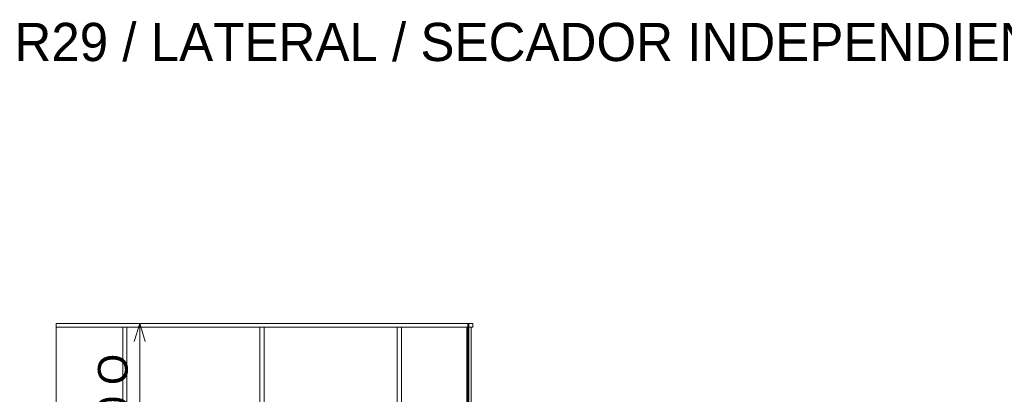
# Model space of a CAD drawing. Header units: millimetres. Extents: x -3490 to 61924, y -72580 to 6847.
# Tile 709 of 1056: x 44 to 8292, y 3708 to 6847. Entities that reach past the tile are written whole.
import ezdxf

# ---------------------------------------------------------------- set-up
doc = ezdxf.new("R2010")
doc.units = ezdxf.units.MM
for name, color, linetype, lineweight in [('COTAS_O', 1, 'Continuous', 0), ('lateral_tolva', 7, 'Continuous', 0), ('TEXTOS', 4, 'Continuous', 0)]:
    doc.layers.add(name, color=color, linetype=linetype, lineweight=lineweight)
doc.dimstyles.new('R19_100', dxfattribs={"dimtxt": 250, "dimasz": 150, "dimexe": 150, "dimexo": 80, "dimgap": 100, "dimtad": 1, "dimtih": 1, "dimtoh": 1, "dimdsep": 46, "dimcen": 0.09, "dimadec": 0, "dimazin": 0, "dimtfac": 1, "dimtdec": 4, "dimtofl": 0, "dimtmove": 0, "dimatfit": 3, "dimfxl": 1, "dimtolj": 1, "dimtzin": 0, "dimarcsym": 0})

# ---------------------------------------------------------------- blocks, each defined once
blk = doc.blocks.new('DIM_R29_25')
at = {"layer": 'COTAS_O'}
for p, q in [((349.2, 4300), (1049.2, 4300)), ((1049.2, 4300), (1004.2, 4150)), ((1049.2, 1600), (1049.2, 4300)), ((1049.2, 4300), (1094.2, 4150)), ((1049.2, 1600), (1004.2, 1750)), ((1049.2, 1600), (1094.2, 1750)), ((349.2, 1600), (1049.2, 1600))]:
    blk.add_line(p, q, dxfattribs=at)
blk.add_text('2700 O', height=250, rotation=90, dxfattribs=at).set_placement((949.2, 2950))

msp = doc.modelspace()

# ---------------------------------------------------------------- linework, layer by layer
at = {"layer": 'lateral_tolva'}
for p, q in [((349.2, 4300), (3799.2, 4300)), ((349.2, 3300), (349.2, 4300)), ((349.2, 4300), (349.2, 4270)), ((3799.2, 4300), (3799.2, 3300)), ((3799.2, 4300), (3805.2, 4300)), ((3799.2, 4300), (3839.2, 4300)), ((3799.2, 4300), (3799.2, 4270)), ((3805.2, 3300), (3805.2, 4300)), ((3839.2, 4270), (3839.2, 4300)), ((349.2, 4270), (3799.2, 4270)), ((941.7, 4270), (906.7, 4270)), ((906.7, 4270), (906.7, 3300)), ((941.7, 3300), (941.7, 4270)), ((2091.7, 4270), (2056.7, 4270)), ((2056.7, 4270), (2056.7, 3300)), ((2091.7, 3300), (2091.7, 4270)), ((3241.7, 4270), (3206.7, 4270)), ((3206.7, 4270), (3206.7, 3300)), ((3241.7, 3300), (3241.7, 4270)), ((3824.7, 4270), (3789.7, 4270)), ((3789.7, 4270), (3789.7, 3300)), ((3799.2, 4270), (3839.2, 4270)), ((3824.7, 3300), (3824.7, 4270))]:
    msp.add_line(p, q, dxfattribs=at)

# ---------------------------------------------------------------- texts
at = {"layer": 'TEXTOS'}
msp.add_text('R29 / LATERAL / SECADOR INDEPENDIENTE / MM', height=320, dxfattribs=at).set_placement((0, 6500))

# ---------------------------------------------------------------- dimensions: what is measured, and where the dimension line sits
at = {"layer": 'COTAS_O'}
dim = msp.add_aligned_dim(p1=(349.2, 1600), p2=(349.2, 4300), distance=-700, text='<> O', dimstyle='R19_100', dxfattribs=at)
dim.commit()
dim.dimension.update_dxf_attribs({"geometry": 'DIM_R29_25', "text_midpoint": (1049.2, 2950)})

doc.saveas('drawing.dxf')
